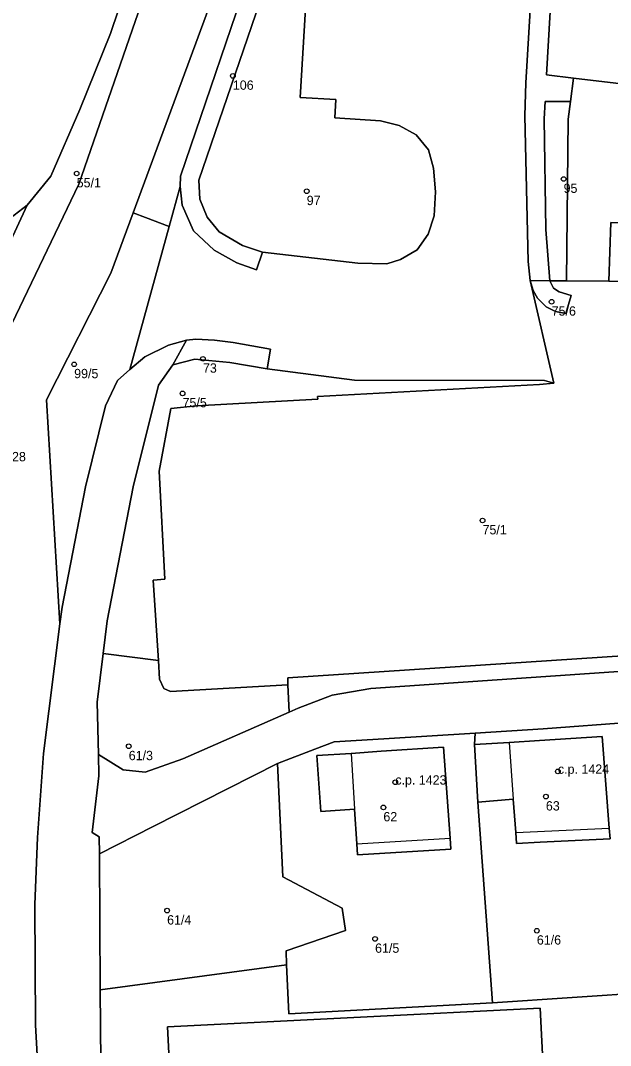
# Model space of a CAD drawing. Extents: x -878211 to -870363, y -1058464 to -1052522.
# Drawn here: x -874391.1 to -874327.7, y -1056112.5 to -1056002.5 of the extents above; entities that cross this region are included whole.
import ezdxf

# ---------------------------------------------------------------- set-up
doc = ezdxf.new("R2010")
doc.units = 0
for name, color, linetype in [('Definiční body', 7, 'Continuous'), ('Polygon budovy', 7, 'Continuous'), ('Polygon parcely', 7, 'Continuous')]:
    doc.layers.add(name, color=color, linetype=linetype)

msp = doc.modelspace()

# ---------------------------------------------------------------- linework, layer by layer
at = {"layer": 'Definiční body'}
for centre in [(-874368.28, -1056008.45994), (-874385.05, -1056018.92994), (-874332.77, -1056019.51994), (-874360.35, -1056020.82994), (-874334.05, -1056032.68994), (-874371.49, -1056038.80994), (-874385.32, -1056039.39994), (-874373.68, -1056042.51994), (-874341.47, -1056056.14994), (-874379.46, -1056080.36994), (-874333.38, -1056083.06994), (-874350.84, -1056084.22994), (-874334.67, -1056085.76994), (-874352.12, -1056086.92994), (-874375.34, -1056097.99994), (-874335.64, -1056100.14994), (-874353.01, -1056101.02994)]:
    msp.add_circle(centre, 0.25, dxfattribs=at)
at = {"layer": 'Polygon budovy'}
for points in [[(-874338.63, -1056079.98), (-874338.17, -1056086.05), (-874337.91, -1056089.63), (-874327.86, -1056089.15), (-874328.64, -1056079.33), (-874335.37, -1056079.76)], [(-874355.59, -1056081.14), (-874355.21, -1056087.12), (-874354.97, -1056090.82), (-874344.96, -1056090.22), (-874345.67, -1056080.47), (-874352.34, -1056080.91)], [(-874375.28, -1056110.45), (-874374.73, -1056121.75), (-874334.7, -1056119.78), (-874335.29, -1056108.46)]]:
    msp.add_lwpolyline(points, close=True, dxfattribs=at)
at = {"layer": 'Polygon parcely'}
for points in [[(-874392.01, -1056162.82), (-874387.63, -1056130.86), (-874387.97, -1056128.5), (-874389.09, -1056117.29), (-874389.46, -1056110.3), (-874389.54, -1056097.34), (-874389.27, -1056090.16), (-874388.6, -1056081.14), (-874386.84, -1056067.23), (-874388.29, -1056043.21), (-874381.39, -1056029.63), (-874379, -1056023.15), (-874370.55, -1056000.28), (-874366.16, -1055976.06), (-874364.4, -1055952.13), (-874361.98, -1055925.35), (-874360.91, -1055919.56), (-874358.4, -1055908.83), (-874348.95, -1055859.78)], [(-874361.27, -1055878.32), (-874364.85, -1055898.64), (-874368.41, -1055908.58), (-874369.67, -1055917.52), (-874370.16, -1055926.37), (-874370.24, -1055929.77), (-874368.52, -1055932.31), (-874367.6, -1055935.77), (-874370.31, -1055955.71), (-874370.4, -1055960.17), (-874372.03, -1055975.78), (-874372.76, -1055980.72), (-874373.95, -1055986.89), (-874375.58, -1055993.4), (-874384.82, -1056020.08), (-874392.02, -1056035.06)], [(-874393.67, -1056024.83), (-874390.37, -1056022.33), (-874387.84, -1056019.23), (-874384.72, -1056012.06), (-874381.42, -1056003.91), (-874378.82, -1055996.17), (-874377.05, -1055987.07), (-874374.97, -1055975.1), (-874373.47, -1055966.38), (-874371.8, -1055954.76), (-874371.8, -1055932.31), (-874371.81, -1055931.97), (-874371.91, -1055931.68), (-874372.19, -1055931.34), (-874372.4, -1055931.18), (-874372.57, -1055931.11), (-874373.02, -1055931.06), (-874373.45, -1055931.18), (-874377.63, -1055934.62), (-874400.71, -1055953.67)], [(-874357.1, -1055945.34), (-874361.07, -1056010.79), (-874357.21, -1056010.99), (-874357.33, -1056012.97), (-874352.44, -1056013.28), (-874350.41, -1056013.79), (-874348.6, -1056014.78), (-874347.28, -1056016.39), (-874346.72, -1056018.36), (-874346.52, -1056020.9), (-874346.66, -1056023.48), (-874347.3, -1056025.44), (-874348.5, -1056027.1), (-874350.27, -1056028.15), (-874351.74, -1056028.61), (-874354.86, -1056028.54), (-874365.11, -1056027.36), (-874365.74, -1056029.28), (-874367.86, -1056028.5), (-874370.29, -1056027.17), (-874372.5, -1056025.09), (-874373.73, -1056022.32), (-874373.94, -1056020.33), (-874375.12, -1056024.63), (-874379.33, -1056039.95), (-874377.74, -1056038.58), (-874375.2, -1056037.34), (-874373.24, -1056036.81), (-874372.25, -1056036.7), (-874370.26, -1056036.8), (-874368.24, -1056037.07), (-874364.23, -1056037.78), (-874364.59, -1056039.88), (-874355.22, -1056041.11), (-874334.82, -1056041.14), (-874333.83, -1056041.42), (-874336.35, -1056030.41), (-874336.58, -1056028.37), (-874336.92, -1056012.74), (-874336.82, -1056009.21), (-874333.94, -1055960.59)], [(-874364.94, -1055999.28), (-874371.93, -1056019.64), (-874371.81, -1056021.68), (-874371.05, -1056023.6), (-874369.74, -1056025.17), (-874367.25, -1056026.65), (-874365.11, -1056027.36), (-874354.86, -1056028.54), (-874351.74, -1056028.61), (-874350.27, -1056028.15), (-874348.5, -1056027.1), (-874347.3, -1056025.44), (-874346.66, -1056023.48), (-874346.52, -1056020.9), (-874346.72, -1056018.36), (-874347.28, -1056016.39), (-874348.6, -1056014.78), (-874350.41, -1056013.79), (-874352.44, -1056013.28), (-874357.33, -1056012.97), (-874357.21, -1056010.99), (-874361.07, -1056010.79), (-874357.1, -1055945.34)], [(-874332.21, -1055967.16), (-874334.61, -1056008.35), (-874331.71, -1056008.71), (-874308.29, -1056011.45), (-874303.14, -1056012.1), (-874273.44, -1056015.83), (-874271.94, -1056016.12), (-874271.99, -1056009.69), (-874272.1, -1056003.74), (-874272.22, -1055981.81)], [(-874365.78, -1055995.36), (-874373.9, -1056019.22), (-874373.94, -1056020.33), (-874373.73, -1056022.32), (-874372.5, -1056025.09), (-874370.29, -1056027.17), (-874367.86, -1056028.5), (-874365.74, -1056029.28), (-874365.11, -1056027.36), (-874367.25, -1056026.65), (-874369.74, -1056025.17), (-874371.05, -1056023.6), (-874371.81, -1056021.68), (-874371.93, -1056019.64), (-874364.94, -1055999.28)], [(-874397.32, -1056037.23), (-874390.37, -1056022.33), (-874393.67, -1056024.83)], [(-874315.27, -1056030.5), (-874327.91, -1056030.47), (-874332.44, -1056030.45), (-874334.25, -1056030.45), (-874333.87, -1056031.23), (-874333.26, -1056031.61), (-874331.95, -1056032.01), (-874332.54, -1056033.95), (-874333.65, -1056033.73), (-874334.63, -1056033.23), (-874335.58, -1056032.31), (-874336.05, -1056031.49), (-874336.35, -1056030.41), (-874333.83, -1056041.42), (-874335.36, -1056041.56), (-874359.19, -1056042.84), (-874359.15, -1056043.15), (-874372.17, -1056043.85), (-874374.94, -1056044.14), (-874376.2, -1056050.85), (-874375.59, -1056062.44), (-874376.84, -1056062.56), (-874376.27, -1056071.16), (-874376.14, -1056073.18), (-874375.7, -1056074.16), (-874374.98, -1056074.51), (-874362.36, -1056073.79), (-874362.39, -1056073.01), (-874287.25, -1056068.08)], [(-874382.4, -1056122.13), (-874382.51, -1056106.48), (-874382.61, -1056091.9), (-874382.62, -1056090.1), (-874383.38, -1056089.62), (-874382.66, -1056083.53), (-874382.71, -1056081.25), (-874382.84, -1056075.62), (-874382.21, -1056070.42), (-874381.78, -1056066.91), (-874379, -1056052.55), (-874376.26, -1056041.63), (-874374.71, -1056039.47), (-874373.24, -1056036.81), (-874375.2, -1056037.34), (-874377.74, -1056038.58), (-874379.33, -1056039.95), (-874380.67, -1056041.12), (-874381.96, -1056043.86), (-874384.1, -1056052.55), (-874386.59, -1056065.43), (-874386.84, -1056067.23), (-874388.6, -1056081.14), (-874389.27, -1056090.16), (-874389.54, -1056097.34), (-874389.46, -1056110.3), (-874389.09, -1056117.29)], [(-874239.72, -1056066.38), (-874353.46, -1056074.17), (-874357.62, -1056074.9), (-874361.28, -1056076.27), (-874362.24, -1056076.71), (-874373.66, -1056081.73), (-874377.69, -1056083.14), (-874380.06, -1056082.9), (-874382.71, -1056081.25), (-874382.66, -1056083.53), (-874383.38, -1056089.62), (-874382.62, -1056090.1), (-874382.61, -1056091.9), (-874376.84, -1056088.98), (-874363.48, -1056082.21), (-874359.47, -1056080.68), (-874357.4, -1056079.89), (-874352.07, -1056079.57), (-874342.27, -1056078.98), (-874334.97, -1056078.48), (-874325.42, -1056077.79)]]:
    msp.add_lwpolyline(points, dxfattribs=at)
for points in [[(-874359.95, -1055921.75), (-874359.19, -1055913.83), (-874358.4, -1055908.83), (-874360.91, -1055919.56), (-874361.98, -1055925.35), (-874364.4, -1055952.13), (-874366.16, -1055976.06), (-874370.55, -1056000.28), (-874379, -1056023.15), (-874377.66, -1056023.66), (-874375.12, -1056024.63), (-874373.94, -1056020.33), (-874373.9, -1056019.22), (-874365.78, -1055995.36), (-874364.12, -1055988.47), (-874362.52, -1055979.95), (-874361.45, -1055970.93), (-874360.5, -1055954.7), (-874360.3, -1055930.23)], [(-874381.42, -1056003.91), (-874384.72, -1056012.06), (-874387.84, -1056019.23), (-874390.37, -1056022.33), (-874397.32, -1056037.23), (-874395.77, -1056038.57), (-874393.63, -1056041.68), (-874392.02, -1056035.06), (-874384.82, -1056020.08), (-874375.58, -1055993.4), (-874373.95, -1055986.89), (-874372.76, -1055980.72), (-874372.03, -1055975.78), (-874370.4, -1055960.17), (-874370.31, -1055955.71), (-874371.8, -1055954.76), (-874373.47, -1055966.38), (-874374.97, -1055975.1), (-874377.05, -1055987.07), (-874378.82, -1055996.17)], [(-874332.21, -1055967.16), (-874331.79, -1055960.77), (-874333.94, -1055960.59), (-874336.82, -1056009.21), (-874336.92, -1056012.74), (-874336.58, -1056028.37), (-874336.35, -1056030.41), (-874334.25, -1056030.45), (-874334.69, -1056024.92), (-874334.85, -1056013.06), (-874334.76, -1056011.22), (-874332.03, -1056011.22), (-874331.71, -1056008.71), (-874334.61, -1056008.35)], [(-874303.55, -1056022.93), (-874303.14, -1056012.1), (-874308.29, -1056011.45), (-874331.71, -1056008.71), (-874332.03, -1056011.22), (-874332.27, -1056013.09), (-874332.44, -1056030.45), (-874327.91, -1056030.47), (-874327.69, -1056024.18), (-874314.84, -1056024.64), (-874314.78, -1056022.6)], [(-874334.69, -1056024.92), (-874334.25, -1056030.45), (-874332.44, -1056030.45), (-874332.27, -1056013.09), (-874332.03, -1056011.22), (-874334.76, -1056011.22), (-874334.85, -1056013.06)], [(-874314.84, -1056024.64), (-874327.69, -1056024.18), (-874327.91, -1056030.47), (-874315.27, -1056030.5), (-874276.46, -1056031.19), (-874271.43, -1056031.28), (-874271.94, -1056016.12), (-874273.44, -1056015.83), (-874303.14, -1056012.1), (-874303.55, -1056022.93), (-874303.8, -1056029.47), (-874315.01, -1056029.09)], [(-874379, -1056023.15), (-874381.39, -1056029.63), (-874388.29, -1056043.21), (-874386.84, -1056067.23), (-874386.59, -1056065.43), (-874384.1, -1056052.55), (-874381.96, -1056043.86), (-874380.67, -1056041.12), (-874379.33, -1056039.95), (-874375.12, -1056024.63), (-874377.66, -1056023.66)], [(-874333.26, -1056031.61), (-874333.87, -1056031.23), (-874334.25, -1056030.45), (-874336.35, -1056030.41), (-874336.05, -1056031.49), (-874335.58, -1056032.31), (-874334.63, -1056033.23), (-874333.65, -1056033.73), (-874332.54, -1056033.95), (-874331.95, -1056032.01)], [(-874374.71, -1056039.47), (-874372.36, -1056038.85), (-874368.61, -1056039.19), (-874364.59, -1056039.88), (-874364.23, -1056037.78), (-874368.24, -1056037.07), (-874370.26, -1056036.8), (-874372.25, -1056036.7), (-874373.24, -1056036.81)], [(-874355.22, -1056041.11), (-874364.59, -1056039.88), (-874368.61, -1056039.19), (-874372.36, -1056038.85), (-874374.71, -1056039.47), (-874376.26, -1056041.63), (-874379, -1056052.55), (-874381.78, -1056066.91), (-874382.21, -1056070.42), (-874376.27, -1056071.16), (-874376.84, -1056062.56), (-874375.59, -1056062.44), (-874376.2, -1056050.85), (-874374.94, -1056044.14), (-874372.17, -1056043.85), (-874359.15, -1056043.15), (-874359.19, -1056042.84), (-874335.36, -1056041.56), (-874333.83, -1056041.42), (-874334.82, -1056041.14)], [(-874230.26, -1056051.88), (-874229.68, -1056062.31), (-874239.05, -1056065.8), (-874254.22, -1056066.77), (-874272.23, -1056065.89), (-874287.33, -1056066.89), (-874287.25, -1056068.08), (-874362.39, -1056073.01), (-874362.36, -1056073.79), (-874362.24, -1056076.71), (-874361.28, -1056076.27), (-874357.62, -1056074.9), (-874353.46, -1056074.17), (-874239.72, -1056066.38), (-874239.36, -1056071.79), (-874231.89, -1056071.26), (-874225.85, -1056065.78), (-874230.53, -1056044.59)], [(-874375.7, -1056074.16), (-874376.14, -1056073.18), (-874376.27, -1056071.16), (-874382.21, -1056070.42), (-874382.84, -1056075.62), (-874382.71, -1056081.25), (-874380.06, -1056082.9), (-874377.69, -1056083.14), (-874373.66, -1056081.73), (-874362.24, -1056076.71), (-874362.36, -1056073.79), (-874374.98, -1056074.51)], [(-874328.64, -1056079.33), (-874327.86, -1056089.15), (-874327.77, -1056090.3), (-874335.28, -1056090.66), (-874337.81, -1056090.78), (-874337.91, -1056089.63), (-874338.17, -1056086.05), (-874341.98, -1056086.35), (-874340.39, -1056107.88), (-874323.3, -1056106.74), (-874325.42, -1056077.79), (-874334.97, -1056078.48), (-874342.27, -1056078.98), (-874342.34, -1056080.17), (-874338.63, -1056079.98), (-874335.37, -1056079.76)], [(-874342.34, -1056080.17), (-874342.27, -1056078.98), (-874352.07, -1056079.57), (-874357.4, -1056079.89), (-874359.47, -1056080.68), (-874363.48, -1056082.21), (-874362.9, -1056094.38), (-874356.55, -1056097.73), (-874356.18, -1056100.12), (-874362.57, -1056102.31), (-874362.51, -1056103.8), (-874362.28, -1056109.07), (-874340.39, -1056107.88), (-874341.98, -1056086.35)], [(-874342.34, -1056080.17), (-874341.98, -1056086.35), (-874338.17, -1056086.05), (-874337.91, -1056089.63), (-874337.81, -1056090.78), (-874335.28, -1056090.66), (-874327.77, -1056090.3), (-874327.86, -1056089.15), (-874328.64, -1056079.33), (-874335.37, -1056079.76), (-874338.63, -1056079.98)], [(-874354.97, -1056090.82), (-874355.21, -1056087.12), (-874358.84, -1056087.35), (-874359.25, -1056081.36), (-874355.59, -1056081.14), (-874352.34, -1056080.91), (-874345.67, -1056080.47), (-874344.96, -1056090.22), (-874344.87, -1056091.4), (-874354.88, -1056092)], [(-874354.97, -1056090.82), (-874354.88, -1056092), (-874344.87, -1056091.4), (-874344.96, -1056090.22), (-874345.67, -1056080.47), (-874352.34, -1056080.91), (-874355.59, -1056081.14), (-874359.25, -1056081.36), (-874358.84, -1056087.35), (-874355.21, -1056087.12)], [(-874356.18, -1056100.12), (-874356.55, -1056097.73), (-874362.9, -1056094.38), (-874363.48, -1056082.21), (-874376.84, -1056088.98), (-874382.61, -1056091.9), (-874382.51, -1056106.48), (-874362.51, -1056103.8), (-874362.57, -1056102.31)], [(-874375.28, -1056110.45), (-874335.29, -1056108.46), (-874334.7, -1056119.78), (-874325.33, -1056119.48), (-874326.55, -1056108), (-874286.57, -1056104.51), (-874285.36, -1056115.83), (-874220.34, -1056110.44), (-874222.1, -1056089.13), (-874232.99, -1056090.53), (-874231.89, -1056102.93), (-874237.21, -1056103.92), (-874254.41, -1056106.76), (-874271.85, -1056108.69), (-874272.46, -1056102.32), (-874289.26, -1056103.59), (-874306.58, -1056105.35), (-874323.3, -1056106.74), (-874340.39, -1056107.88), (-874362.28, -1056109.07), (-874362.51, -1056103.8), (-874382.51, -1056106.48), (-874382.4, -1056122.13), (-874374.73, -1056121.75)], [(-874334.7, -1056119.78), (-874335.29, -1056108.46), (-874375.28, -1056110.45), (-874374.73, -1056121.75)]]:
    msp.add_lwpolyline(points, close=True, dxfattribs=at)

# ---------------------------------------------------------------- texts
at = {"layer": 'Definiční body'}
for s, p in [('106', (-874368.28, -1056009.949)), ('55/1', (-874385.05, -1056020.419)), ('95', (-874332.77, -1056021.009)), ('97', (-874360.35, -1056022.319)), ('75/6', (-874334.05, -1056034.179)), ('99/5', (-874385.32, -1056040.889)), ('73', (-874371.49, -1056040.299)), ('75/5', (-874373.68, -1056044.009)), ('56/28', (-874393.85, -1056049.799)), ('75/1', (-874341.47, -1056057.639)), ('61/3', (-874379.46, -1056081.859)), ('c.p. 1424', (-874333.38, -1056083.32)), ('c.p. 1423', (-874350.84, -1056084.48)), ('63', (-874334.67, -1056087.259)), ('62', (-874352.12, -1056088.419)), ('61/4', (-874375.34, -1056099.489)), ('61/6', (-874335.64, -1056101.639)), ('61/5', (-874353.01, -1056102.519))]:
    msp.add_text(s, height=0.999996, dxfattribs=at).set_placement(p)

doc.saveas('drawing.dxf')
